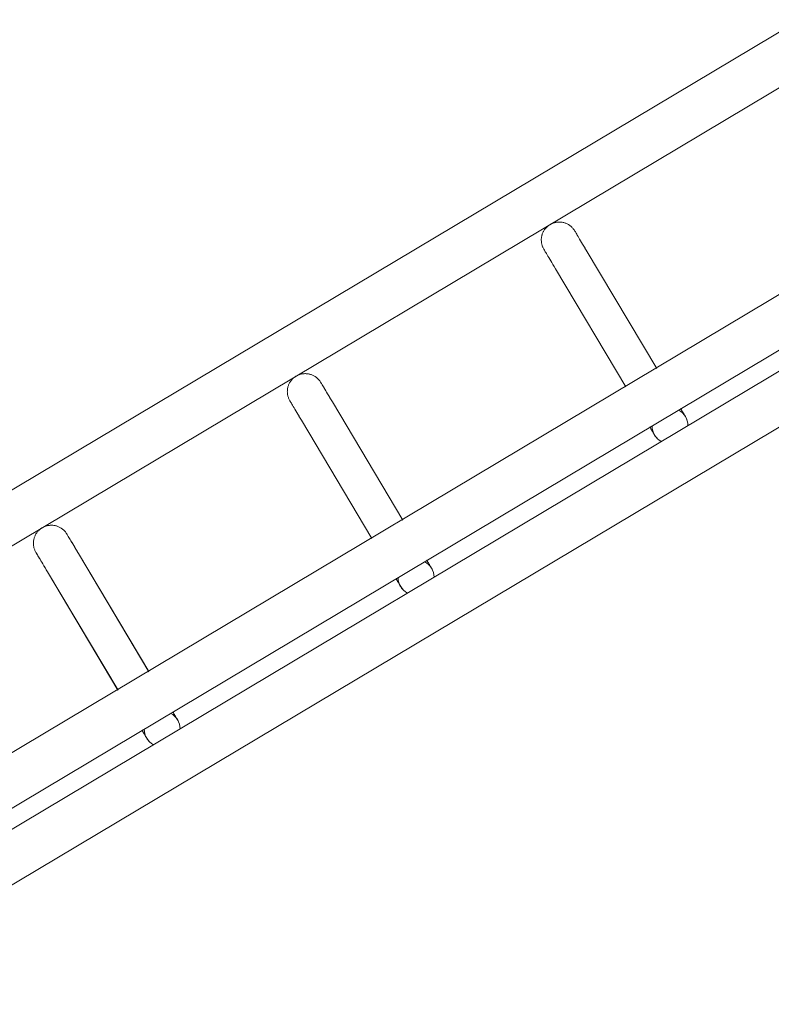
# Model space of a CAD drawing. Header units: metres. Extents: x 127444 to 127966, y 464485 to 464708.
# Tile 331 of 425: x 127925.808 to 127925.933, y 464651.037 to 464651.201. Entities that reach past the tile are written whole.
import ezdxf

# ---------------------------------------------------------------- set-up
doc = ezdxf.new("R2010")
doc.units = ezdxf.units.M
for name, color, linetype, lineweight in [('A-FLOR-HRAL', 11, 'Continuous', 9), ('B-WE-VH-VERHARDING_BETONSTRAATSTEEN-A-200', 8, 'Continuous', 9), ('S-BEAM', 12, 'Continuous', 9)]:
    doc.layers.add(name, color=color, linetype=linetype, lineweight=lineweight)

# ---------------------------------------------------------------- blocks, each defined once
blk = doc.blocks.new('34_22_B_BNP_Hekwerk_Integra_Schuin - Integra_Schuin_1000-4876941--2_00_00')
at = {"layer": 'A-FLOR-HRAL'}
for p, q in [((2736.98, 47.13), (-1956.09, 47.13)), ((-1956.09, 39.13), (2736.98, 39.13)), ((2736.97, 9.5), (-1956.09, 9.5)), ((-1956.09, 1.5), (2736.97, 1.5)), ((2736.97, -1.5), (-1956.09, -1.5)), ((-1956.09, -9.5), (2736.97, -9.5))]:
    blk.add_line(p, q, dxfattribs=at)
at = {"layer": 'S-BEAM'}
for p, q in [((1864.69, 32.34), (1864.69, 9.36)), ((1864.69, 32.34), (1864.69, 9.36)), ((1864.69, 32.34), (1864.69, 9.36)), ((1864.69, 32.34), (1864.69, 9.37)), ((1870.69, 9.36), (1870.69, 32.34)), ((1870.69, 9.36), (1870.69, 32.34)), ((1870.69, 9.36), (1870.69, 32.34)), ((1870.69, 9.37), (1870.69, 32.34)), ((1914.09, 32.34), (1914.09, 9.36)), ((1914.09, 32.34), (1914.09, 9.36)), ((1914.09, 32.34), (1914.09, 9.36)), ((1914.09, 32.34), (1914.09, 9.37)), ((1920.09, 9.36), (1920.09, 32.34)), ((1920.09, 9.36), (1920.09, 32.34)), ((1920.09, 9.36), (1920.09, 32.34)), ((1920.09, 9.37), (1920.09, 32.34)), ((1963.49, 32.34), (1963.49, 9.36)), ((1963.49, 32.34), (1963.49, 9.36)), ((1963.49, 32.34), (1963.49, 9.36)), ((1963.49, 32.34), (1963.49, 9.37)), ((1969.49, 9.36), (1969.49, 32.34)), ((1969.49, 9.36), (1969.49, 32.34)), ((1969.49, 9.36), (1969.49, 32.34)), ((1969.49, 9.37), (1969.49, 32.34))]:
    blk.add_line(p, q, dxfattribs=at)
at = {"layer": 'S-BEAM', "flags": 128}
for points in [[(1864.69, 36.13), (1864.69, 36.25), (1864.7, 36.36), (1864.71, 36.48), (1864.73, 36.6), (1864.75, 36.72), (1864.77, 36.84), (1864.8, 36.95), (1864.84, 37.07), (1864.88, 37.18), (1864.92, 37.29), (1864.97, 37.4), (1865.03, 37.51), (1865.08, 37.62), (1865.15, 37.72), (1865.21, 37.82), (1865.28, 37.92), (1865.35, 38.01), (1865.43, 38.1), (1865.51, 38.19), (1865.6, 38.28), (1865.68, 38.36), (1865.78, 38.44), (1865.87, 38.51), (1865.97, 38.58), (1866.07, 38.65), (1866.17, 38.71), (1866.27, 38.77), (1866.38, 38.83), (1866.49, 38.88), (1866.6, 38.92), (1866.71, 38.96), (1866.83, 39), (1866.94, 39.03), (1867.06, 39.06), (1867.18, 39.08), (1867.3, 39.1), (1867.42, 39.11), (1867.54, 39.12), (1867.65, 39.12), (1867.77, 39.12), (1867.89, 39.12), (1868.01, 39.11), (1868.13, 39.09), (1868.25, 39.07), (1868.37, 39.05), (1868.49, 39.02), (1868.6, 38.98), (1868.71, 38.94), (1868.83, 38.9), (1868.94, 38.85), (1869.04, 38.8), (1869.15, 38.74), (1869.25, 38.68), (1869.35, 38.62), (1869.45, 38.55), (1869.55, 38.48), (1869.64, 38.4), (1869.73, 38.32), (1869.82, 38.24), (1869.9, 38.15), (1869.98, 38.06), (1870.05, 37.97), (1870.13, 37.87), (1870.19, 37.77), (1870.26, 37.67), (1870.32, 37.57), (1870.37, 37.46), (1870.42, 37.35), (1870.47, 37.24), (1870.51, 37.13), (1870.55, 37.02), (1870.59, 36.9), (1870.61, 36.78), (1870.64, 36.67), (1870.66, 36.55), (1870.67, 36.43), (1870.68, 36.31), (1870.69, 36.19), (1870.69, 36.13)], [(1864.73, 36.6), (1864.75, 36.72), (1864.77, 36.84), (1864.8, 36.95), (1864.84, 37.07), (1864.88, 37.18), (1864.92, 37.29), (1864.97, 37.4), (1865.03, 37.51), (1865.08, 37.62), (1865.15, 37.72), (1865.21, 37.82), (1865.28, 37.92), (1865.35, 38.01), (1865.43, 38.1), (1865.51, 38.19), (1865.6, 38.28), (1865.68, 38.36), (1865.78, 38.44), (1865.87, 38.51), (1865.97, 38.58), (1866.07, 38.65), (1866.17, 38.71), (1866.27, 38.77), (1866.38, 38.83), (1866.49, 38.88), (1866.6, 38.92), (1866.71, 38.96), (1866.83, 39), (1866.94, 39.03), (1867.06, 39.06), (1867.18, 39.08), (1867.3, 39.1), (1867.42, 39.11), (1867.54, 39.12), (1867.65, 39.12), (1867.77, 39.12), (1867.89, 39.12), (1868.01, 39.11), (1868.13, 39.09), (1868.25, 39.07), (1868.37, 39.05), (1868.49, 39.02), (1868.6, 38.98), (1868.71, 38.94), (1868.83, 38.9), (1868.94, 38.85), (1869.04, 38.8), (1869.15, 38.74), (1869.25, 38.68), (1869.35, 38.62), (1869.45, 38.55), (1869.55, 38.48), (1869.64, 38.4), (1869.73, 38.32), (1869.82, 38.24), (1869.9, 38.15), (1869.98, 38.06), (1870.05, 37.97), (1870.13, 37.87), (1870.19, 37.77), (1870.26, 37.67), (1870.32, 37.57), (1870.37, 37.46), (1870.42, 37.35), (1870.47, 37.24), (1870.51, 37.13), (1870.55, 37.02), (1870.59, 36.9), (1870.61, 36.78), (1870.64, 36.67), (1870.66, 36.55), (1870.67, 36.43), (1870.68, 36.31), (1870.69, 36.19), (1870.69, 36.13)], [(1914.09, 36.13), (1914.09, 36.25), (1914.1, 36.36), (1914.11, 36.48), (1914.13, 36.6), (1914.15, 36.72), (1914.17, 36.84), (1914.2, 36.95), (1914.24, 37.07), (1914.28, 37.18), (1914.32, 37.29), (1914.37, 37.4), (1914.43, 37.51), (1914.48, 37.62), (1914.55, 37.72), (1914.61, 37.82), (1914.68, 37.92), (1914.75, 38.01), (1914.83, 38.1), (1914.91, 38.19), (1915, 38.28), (1915.08, 38.36), (1915.18, 38.44), (1915.27, 38.51), (1915.37, 38.58), (1915.47, 38.65), (1915.57, 38.71), (1915.67, 38.77), (1915.78, 38.83), (1915.89, 38.88), (1916, 38.92), (1916.11, 38.96), (1916.23, 39), (1916.34, 39.03), (1916.46, 39.06), (1916.58, 39.08), (1916.7, 39.1), (1916.81, 39.11), (1916.93, 39.12), (1917.05, 39.12), (1917.17, 39.12), (1917.29, 39.12), (1917.41, 39.11), (1917.53, 39.09), (1917.65, 39.07), (1917.77, 39.05), (1917.88, 39.02), (1918, 38.98), (1918.11, 38.94), (1918.23, 38.9), (1918.34, 38.85), (1918.44, 38.8), (1918.55, 38.74), (1918.65, 38.68), (1918.75, 38.62), (1918.85, 38.55), (1918.95, 38.48), (1919.04, 38.4), (1919.13, 38.32), (1919.22, 38.24), (1919.3, 38.15), (1919.38, 38.06), (1919.45, 37.97), (1919.53, 37.87), (1919.59, 37.77), (1919.66, 37.67), (1919.72, 37.57), (1919.77, 37.46), (1919.82, 37.35), (1919.87, 37.24), (1919.91, 37.13), (1919.95, 37.02), (1919.98, 36.9), (1920.01, 36.78), (1920.04, 36.67), (1920.06, 36.55), (1920.07, 36.43), (1920.08, 36.31), (1920.09, 36.19), (1920.09, 36.13)], [(1914.13, 36.6), (1914.15, 36.72), (1914.17, 36.84), (1914.2, 36.95), (1914.24, 37.07), (1914.28, 37.18), (1914.32, 37.29), (1914.37, 37.4), (1914.43, 37.51), (1914.48, 37.62), (1914.55, 37.72), (1914.61, 37.82), (1914.68, 37.92), (1914.75, 38.01), (1914.83, 38.1), (1914.91, 38.19), (1915, 38.28), (1915.08, 38.36), (1915.18, 38.44), (1915.27, 38.51), (1915.37, 38.58), (1915.47, 38.65), (1915.57, 38.71), (1915.67, 38.77), (1915.78, 38.83), (1915.89, 38.88), (1916, 38.92), (1916.11, 38.96), (1916.23, 39), (1916.34, 39.03), (1916.46, 39.06), (1916.58, 39.08), (1916.7, 39.1), (1916.81, 39.11), (1916.93, 39.12), (1917.05, 39.12), (1917.17, 39.12), (1917.29, 39.12), (1917.41, 39.11), (1917.53, 39.09), (1917.65, 39.07), (1917.77, 39.05), (1917.88, 39.02), (1918, 38.98), (1918.11, 38.94), (1918.23, 38.9), (1918.34, 38.85), (1918.44, 38.8), (1918.55, 38.74), (1918.65, 38.68), (1918.75, 38.62), (1918.85, 38.55), (1918.95, 38.48), (1919.04, 38.4), (1919.13, 38.32), (1919.22, 38.24), (1919.3, 38.15), (1919.38, 38.06), (1919.45, 37.97), (1919.53, 37.87), (1919.59, 37.77), (1919.66, 37.67), (1919.72, 37.57), (1919.77, 37.46), (1919.82, 37.35), (1919.87, 37.24), (1919.91, 37.13), (1919.95, 37.02), (1919.98, 36.9), (1920.01, 36.78), (1920.04, 36.67), (1920.06, 36.55), (1920.07, 36.43), (1920.08, 36.31), (1920.09, 36.19), (1920.09, 36.13)], [(1963.49, 36.13), (1963.49, 36.25), (1963.5, 36.36), (1963.51, 36.48), (1963.52, 36.6), (1963.55, 36.72), (1963.57, 36.84), (1963.6, 36.95), (1963.64, 37.07), (1963.68, 37.18), (1963.72, 37.29), (1963.77, 37.4), (1963.83, 37.51), (1963.88, 37.62), (1963.94, 37.72), (1964.01, 37.82), (1964.08, 37.92), (1964.15, 38.01), (1964.23, 38.1), (1964.31, 38.19), (1964.4, 38.28), (1964.48, 38.36), (1964.57, 38.44), (1964.67, 38.51), (1964.77, 38.58), (1964.87, 38.65), (1964.97, 38.71), (1965.07, 38.77), (1965.18, 38.83), (1965.29, 38.88), (1965.4, 38.92), (1965.51, 38.96), (1965.63, 39), (1965.74, 39.03), (1965.86, 39.06), (1965.98, 39.08), (1966.1, 39.1), (1966.21, 39.11), (1966.33, 39.12), (1966.45, 39.12), (1966.57, 39.12), (1966.69, 39.12), (1966.81, 39.11), (1966.93, 39.09), (1967.05, 39.07), (1967.17, 39.05), (1967.28, 39.02), (1967.4, 38.98), (1967.51, 38.94), (1967.62, 38.9), (1967.73, 38.85), (1967.84, 38.8), (1967.95, 38.74), (1968.05, 38.68), (1968.15, 38.62), (1968.25, 38.55), (1968.35, 38.48), (1968.44, 38.4), (1968.53, 38.32), (1968.62, 38.24), (1968.7, 38.15), (1968.78, 38.06), (1968.85, 37.97), (1968.93, 37.87), (1968.99, 37.77), (1969.06, 37.67), (1969.12, 37.57), (1969.17, 37.46), (1969.22, 37.35), (1969.27, 37.24), (1969.31, 37.13), (1969.35, 37.02), (1969.38, 36.9), (1969.41, 36.78), (1969.44, 36.67), (1969.46, 36.55), (1969.47, 36.43), (1969.48, 36.31), (1969.49, 36.19), (1969.49, 36.13)], [(1963.52, 36.6), (1963.55, 36.72), (1963.57, 36.84), (1963.6, 36.95), (1963.64, 37.07), (1963.68, 37.18), (1963.72, 37.29), (1963.77, 37.4), (1963.83, 37.51), (1963.88, 37.62), (1963.94, 37.72), (1964.01, 37.82), (1964.08, 37.92), (1964.15, 38.01), (1964.23, 38.1), (1964.31, 38.19), (1964.4, 38.28), (1964.48, 38.36), (1964.57, 38.44), (1964.67, 38.51), (1964.77, 38.58), (1964.87, 38.65), (1964.97, 38.71), (1965.07, 38.77), (1965.18, 38.83), (1965.29, 38.88), (1965.4, 38.92), (1965.51, 38.96), (1965.63, 39), (1965.74, 39.03), (1965.86, 39.06), (1965.98, 39.08), (1966.1, 39.1), (1966.21, 39.11), (1966.33, 39.12), (1966.45, 39.12), (1966.57, 39.12), (1966.69, 39.12), (1966.81, 39.11), (1966.93, 39.09), (1967.05, 39.07), (1967.17, 39.05), (1967.28, 39.02), (1967.4, 38.98), (1967.51, 38.94), (1967.62, 38.9), (1967.73, 38.85), (1967.84, 38.8), (1967.95, 38.74), (1968.05, 38.68), (1968.15, 38.62), (1968.25, 38.55), (1968.35, 38.48), (1968.44, 38.4), (1968.53, 38.32), (1968.62, 38.24), (1968.7, 38.15), (1968.78, 38.06), (1968.85, 37.97), (1968.93, 37.87), (1968.99, 37.77), (1969.06, 37.67), (1969.12, 37.57), (1969.17, 37.46), (1969.22, 37.35), (1969.27, 37.24), (1969.31, 37.13), (1969.35, 37.02), (1969.38, 36.9), (1969.41, 36.78), (1969.44, 36.67), (1969.46, 36.55), (1969.47, 36.43), (1969.48, 36.31), (1969.49, 36.19), (1969.49, 36.13)], [(1864.69, 32.34), (1864.69, 32.75), (1864.69, 33.15), (1864.69, 33.52), (1864.69, 33.87), (1864.69, 34.2), (1864.69, 34.5), (1864.69, 34.78), (1864.69, 35.03), (1864.69, 35.26), (1864.69, 35.46), (1864.69, 35.64), (1864.69, 35.78), (1864.69, 35.91), (1864.69, 36), (1864.69, 36.07), (1864.69, 36.11), (1864.69, 36.13)], [(1864.69, 36.13), (1864.69, 36.11), (1864.69, 36.07), (1864.69, 36), (1864.69, 35.91), (1864.69, 35.79), (1864.69, 35.64), (1864.69, 35.46), (1864.69, 35.26), (1864.69, 35.04), (1864.69, 34.78), (1864.69, 34.51), (1864.69, 34.2), (1864.69, 33.88), (1864.69, 33.53), (1864.69, 33.16), (1864.69, 32.76), (1864.69, 32.34), (1864.69, 32.34)], [(1870.69, 32.34), (1870.69, 32.75), (1870.69, 33.15), (1870.69, 33.52), (1870.69, 33.87), (1870.69, 34.2), (1870.69, 34.5), (1870.69, 34.78), (1870.69, 35.03), (1870.69, 35.26), (1870.69, 35.46), (1870.69, 35.64), (1870.69, 35.78), (1870.69, 35.91), (1870.69, 36), (1870.69, 36.07), (1870.69, 36.11), (1870.69, 36.13)], [(1870.69, 36.13), (1870.69, 36.11), (1870.69, 36.07), (1870.69, 36), (1870.69, 35.91), (1870.69, 35.79), (1870.69, 35.64), (1870.69, 35.46), (1870.69, 35.26), (1870.69, 35.04), (1870.69, 34.78), (1870.69, 34.51), (1870.69, 34.2), (1870.69, 33.88), (1870.69, 33.53), (1870.69, 33.16), (1870.69, 32.76), (1870.69, 32.34), (1870.69, 32.34)], [(1870.69, 33.52), (1870.69, 33.87), (1870.69, 34.2), (1870.69, 34.5), (1870.69, 34.78), (1870.69, 35.03), (1870.69, 35.26), (1870.69, 35.46), (1870.69, 35.64), (1870.69, 35.78), (1870.69, 35.91), (1870.69, 36), (1870.69, 36.07), (1870.69, 36.11), (1870.69, 36.13)], [(1870.69, 36.13), (1870.69, 36.11), (1870.69, 36.07), (1870.69, 36), (1870.69, 35.91), (1870.69, 35.79), (1870.69, 35.64), (1870.69, 35.46), (1870.69, 35.26), (1870.69, 35.04), (1870.69, 34.78), (1870.69, 34.51), (1870.69, 34.2), (1870.69, 33.88), (1870.69, 33.53)], [(1914.09, 32.34), (1914.09, 32.75), (1914.09, 33.15), (1914.09, 33.52), (1914.09, 33.87), (1914.09, 34.2), (1914.09, 34.5), (1914.09, 34.78), (1914.09, 35.03), (1914.09, 35.26), (1914.09, 35.46), (1914.09, 35.64), (1914.09, 35.78), (1914.09, 35.91), (1914.09, 36), (1914.09, 36.07), (1914.09, 36.11), (1914.09, 36.13)], [(1914.09, 36.13), (1914.09, 36.11), (1914.09, 36.07), (1914.09, 36), (1914.09, 35.91), (1914.09, 35.79), (1914.09, 35.64), (1914.09, 35.46), (1914.09, 35.26), (1914.09, 35.04), (1914.09, 34.78), (1914.09, 34.51), (1914.09, 34.2), (1914.09, 33.88), (1914.09, 33.53), (1914.09, 33.16), (1914.09, 32.76), (1914.09, 32.34), (1914.09, 32.34)], [(1920.09, 32.34), (1920.09, 32.75), (1920.09, 33.15), (1920.09, 33.52), (1920.09, 33.87), (1920.09, 34.2), (1920.09, 34.5), (1920.09, 34.78), (1920.09, 35.03), (1920.09, 35.26), (1920.09, 35.46), (1920.09, 35.64), (1920.09, 35.78), (1920.09, 35.91), (1920.09, 36), (1920.09, 36.07), (1920.09, 36.11), (1920.09, 36.13)], [(1920.09, 36.13), (1920.09, 36.11), (1920.09, 36.07), (1920.09, 36), (1920.09, 35.91), (1920.09, 35.79), (1920.09, 35.64), (1920.09, 35.46), (1920.09, 35.26), (1920.09, 35.04), (1920.09, 34.78), (1920.09, 34.51), (1920.09, 34.2), (1920.09, 33.88), (1920.09, 33.53), (1920.09, 33.16), (1920.09, 32.76), (1920.09, 32.34), (1920.09, 32.34)], [(1920.09, 33.52), (1920.09, 33.87), (1920.09, 34.2), (1920.09, 34.5), (1920.09, 34.78), (1920.09, 35.03), (1920.09, 35.26), (1920.09, 35.46), (1920.09, 35.64), (1920.09, 35.78), (1920.09, 35.91), (1920.09, 36), (1920.09, 36.07), (1920.09, 36.11), (1920.09, 36.13)], [(1920.09, 36.13), (1920.09, 36.11), (1920.09, 36.07), (1920.09, 36), (1920.09, 35.91), (1920.09, 35.79), (1920.09, 35.64), (1920.09, 35.46), (1920.09, 35.26), (1920.09, 35.04), (1920.09, 34.78), (1920.09, 34.51), (1920.09, 34.2), (1920.09, 33.88), (1920.09, 33.53)], [(1963.49, 32.34), (1963.49, 32.75), (1963.49, 33.15), (1963.49, 33.52), (1963.49, 33.87), (1963.49, 34.2), (1963.49, 34.5), (1963.49, 34.78), (1963.49, 35.03), (1963.49, 35.26), (1963.49, 35.46), (1963.49, 35.64), (1963.49, 35.78), (1963.49, 35.91), (1963.49, 36), (1963.49, 36.07), (1963.49, 36.11), (1963.49, 36.13)], [(1963.49, 36.13), (1963.49, 36.11), (1963.49, 36.07), (1963.49, 36), (1963.49, 35.91), (1963.49, 35.79), (1963.49, 35.64), (1963.49, 35.46), (1963.49, 35.26), (1963.49, 35.04), (1963.49, 34.78), (1963.49, 34.51), (1963.49, 34.2), (1963.49, 33.88), (1963.49, 33.53), (1963.49, 33.16), (1963.49, 32.76), (1963.49, 32.34), (1963.49, 32.34)], [(1969.49, 32.34), (1969.49, 32.75), (1969.49, 33.15), (1969.49, 33.52), (1969.49, 33.87), (1969.49, 34.2), (1969.49, 34.5), (1969.49, 34.78), (1969.49, 35.03), (1969.49, 35.26), (1969.49, 35.46), (1969.49, 35.64), (1969.49, 35.78), (1969.49, 35.91), (1969.49, 36), (1969.49, 36.07), (1969.49, 36.11), (1969.49, 36.13)], [(1969.49, 36.13), (1969.49, 36.11), (1969.49, 36.07), (1969.49, 36), (1969.49, 35.91), (1969.49, 35.79), (1969.49, 35.64), (1969.49, 35.46), (1969.49, 35.26), (1969.49, 35.04), (1969.49, 34.78), (1969.49, 34.51), (1969.49, 34.2), (1969.49, 33.88), (1969.49, 33.53), (1969.49, 33.16), (1969.49, 32.76), (1969.49, 32.34), (1969.49, 32.34)], [(1969.49, 33.52), (1969.49, 33.87), (1969.49, 34.2), (1969.49, 34.5), (1969.49, 34.78), (1969.49, 35.03), (1969.49, 35.26), (1969.49, 35.46), (1969.49, 35.64), (1969.49, 35.78), (1969.49, 35.91), (1969.49, 36), (1969.49, 36.07), (1969.49, 36.11), (1969.49, 36.13)], [(1969.49, 36.13), (1969.49, 36.11), (1969.49, 36.07), (1969.49, 36), (1969.49, 35.91), (1969.49, 35.79), (1969.49, 35.64), (1969.49, 35.46), (1969.49, 35.26), (1969.49, 35.04), (1969.49, 34.78), (1969.49, 34.51), (1969.49, 34.2), (1969.49, 33.88), (1969.49, 33.53)], [(1864.69, 32.34), (1864.69, 32.75), (1864.69, 33.15), (1864.69, 33.52), (1864.69, 33.87), (1864.69, 34.2)], [(1864.69, 34.2), (1864.69, 33.88), (1864.69, 33.53), (1864.69, 33.16), (1864.69, 32.76), (1864.69, 32.34), (1864.69, 32.34)], [(1914.09, 32.34), (1914.09, 32.75), (1914.09, 33.15), (1914.09, 33.52), (1914.09, 33.87), (1914.09, 34.2)], [(1914.09, 34.2), (1914.09, 33.88), (1914.09, 33.53), (1914.09, 33.16), (1914.09, 32.76), (1914.09, 32.34), (1914.09, 32.34)], [(1963.49, 32.34), (1963.49, 32.75), (1963.49, 33.15), (1963.49, 33.52), (1963.49, 33.87), (1963.49, 34.2)], [(1963.49, 34.2), (1963.49, 33.88), (1963.49, 33.53), (1963.49, 33.16), (1963.49, 32.76), (1963.49, 32.34), (1963.49, 32.34)], [(1864.69, 1.58), (1864.69, 1.38), (1864.69, 1.19), (1864.69, 1.02), (1864.69, 0.86), (1864.69, 0.71), (1864.69, 0.58), (1864.69, 0.46), (1864.69, 0.35), (1864.69, 0.26), (1864.69, 0.18), (1864.69, 0.12), (1864.69, 0.07), (1864.69, 0.03), (1864.69, 0.01), (1864.69, 0)], [(1864.69, 1.58), (1864.69, 1.38), (1864.69, 1.19), (1864.69, 1.02), (1864.69, 0.86), (1864.69, 0.71), (1864.69, 0.58), (1864.69, 0.46), (1864.69, 0.35), (1864.69, 0.26), (1864.69, 0.18), (1864.69, 0.12), (1864.69, 0.07), (1864.69, 0.03), (1864.69, 0.01), (1864.69, 0)], [(1864.69, 0), (1864.69, 0.01), (1864.69, 0.03), (1864.69, 0.06), (1864.69, 0.11), (1864.69, 0.18), (1864.69, 0.26), (1864.69, 0.35), (1864.69, 0.46), (1864.69, 0.58), (1864.69, 0.71), (1864.69, 0.86), (1864.69, 1.02), (1864.69, 1.19), (1864.69, 1.37), (1864.69, 1.57)], [(1864.69, 0), (1864.69, 0.01), (1864.69, 0.03), (1864.69, 0.06), (1864.69, 0.11), (1864.69, 0.18), (1864.69, 0.26), (1864.69, 0.35), (1864.69, 0.46), (1864.69, 0.58), (1864.69, 0.71), (1864.69, 0.86), (1864.69, 1.02), (1864.69, 1.19), (1864.69, 1.37), (1864.69, 1.57)], [(1864.74, -0.54), (1864.72, -0.42), (1864.7, -0.3), (1864.69, -0.18), (1864.69, -0.06), (1864.69, 0)], [(1864.74, -0.54), (1864.72, -0.42), (1864.7, -0.3), (1864.69, -0.18), (1864.69, -0.06), (1864.69, 0)], [(1870.69, 0), (1870.68, -0.12), (1870.68, -0.24), (1870.67, -0.36), (1870.65, -0.48), (1870.63, -0.6)], [(1870.69, 0), (1870.68, -0.12), (1870.68, -0.24), (1870.67, -0.36), (1870.65, -0.48), (1870.63, -0.6)], [(1870.69, 1.58), (1870.69, 1.38), (1870.69, 1.19), (1870.69, 1.02), (1870.69, 0.86), (1870.69, 0.71), (1870.69, 0.58), (1870.69, 0.46), (1870.69, 0.35), (1870.69, 0.26), (1870.69, 0.18), (1870.69, 0.12), (1870.69, 0.07), (1870.69, 0.03), (1870.69, 0.01), (1870.69, 0)], [(1870.69, 1.58), (1870.69, 1.38), (1870.69, 1.19), (1870.69, 1.02), (1870.69, 0.86), (1870.69, 0.71), (1870.69, 0.58), (1870.69, 0.46), (1870.69, 0.35), (1870.69, 0.26), (1870.69, 0.18), (1870.69, 0.12), (1870.69, 0.07), (1870.69, 0.03), (1870.69, 0.01), (1870.69, 0)], [(1870.69, 0), (1870.69, 0.01), (1870.69, 0.03), (1870.69, 0.06), (1870.69, 0.11), (1870.69, 0.18), (1870.69, 0.26), (1870.69, 0.35), (1870.69, 0.46), (1870.69, 0.58), (1870.69, 0.71), (1870.69, 0.86), (1870.69, 1.02), (1870.69, 1.19), (1870.69, 1.37), (1870.69, 1.57)], [(1870.69, 0), (1870.69, 0.01), (1870.69, 0.03), (1870.69, 0.06), (1870.69, 0.11), (1870.69, 0.18), (1870.69, 0.26), (1870.69, 0.35), (1870.69, 0.46), (1870.69, 0.58), (1870.69, 0.71), (1870.69, 0.86), (1870.69, 1.02), (1870.69, 1.19), (1870.69, 1.37), (1870.69, 1.57)], [(1914.09, 1.58), (1914.09, 1.38), (1914.09, 1.19), (1914.09, 1.02), (1914.09, 0.86), (1914.09, 0.71), (1914.09, 0.58), (1914.09, 0.46), (1914.09, 0.35), (1914.09, 0.26), (1914.09, 0.18), (1914.09, 0.12), (1914.09, 0.07), (1914.09, 0.03), (1914.09, 0.01), (1914.09, 0)], [(1914.09, 1.58), (1914.09, 1.38), (1914.09, 1.19), (1914.09, 1.02), (1914.09, 0.86), (1914.09, 0.71), (1914.09, 0.58), (1914.09, 0.46), (1914.09, 0.35), (1914.09, 0.26), (1914.09, 0.18), (1914.09, 0.12), (1914.09, 0.07), (1914.09, 0.03), (1914.09, 0.01), (1914.09, 0)], [(1914.09, 0), (1914.09, 0.01), (1914.09, 0.03), (1914.09, 0.06), (1914.09, 0.11), (1914.09, 0.18), (1914.09, 0.26), (1914.09, 0.35), (1914.09, 0.46), (1914.09, 0.58), (1914.09, 0.71), (1914.09, 0.86), (1914.09, 1.02), (1914.09, 1.19), (1914.09, 1.37), (1914.09, 1.57)], [(1914.09, 0), (1914.09, 0.01), (1914.09, 0.03), (1914.09, 0.06), (1914.09, 0.11), (1914.09, 0.18), (1914.09, 0.26), (1914.09, 0.35), (1914.09, 0.46), (1914.09, 0.58), (1914.09, 0.71), (1914.09, 0.86), (1914.09, 1.02), (1914.09, 1.19), (1914.09, 1.37), (1914.09, 1.57)], [(1914.14, -0.54), (1914.12, -0.42), (1914.1, -0.3), (1914.09, -0.18), (1914.09, -0.06), (1914.09, 0)], [(1914.14, -0.54), (1914.12, -0.42), (1914.1, -0.3), (1914.09, -0.18), (1914.09, -0.06), (1914.09, 0)], [(1920.09, 0), (1920.08, -0.12), (1920.08, -0.24), (1920.07, -0.36), (1920.05, -0.48), (1920.03, -0.6)], [(1920.09, 0), (1920.08, -0.12), (1920.08, -0.24), (1920.07, -0.36), (1920.05, -0.48), (1920.03, -0.6)], [(1920.09, 1.58), (1920.09, 1.38), (1920.09, 1.19), (1920.09, 1.02), (1920.09, 0.86), (1920.09, 0.71), (1920.09, 0.58), (1920.09, 0.46), (1920.09, 0.35), (1920.09, 0.26), (1920.09, 0.18), (1920.09, 0.12), (1920.09, 0.07), (1920.09, 0.03), (1920.09, 0.01), (1920.09, 0)], [(1920.09, 1.58), (1920.09, 1.38), (1920.09, 1.19), (1920.09, 1.02), (1920.09, 0.86), (1920.09, 0.71), (1920.09, 0.58), (1920.09, 0.46), (1920.09, 0.35), (1920.09, 0.26), (1920.09, 0.18), (1920.09, 0.12), (1920.09, 0.07), (1920.09, 0.03), (1920.09, 0.01), (1920.09, 0)], [(1920.09, 0), (1920.09, 0.01), (1920.09, 0.03), (1920.09, 0.06), (1920.09, 0.11), (1920.09, 0.18), (1920.09, 0.26), (1920.09, 0.35), (1920.09, 0.46), (1920.09, 0.58), (1920.09, 0.71), (1920.09, 0.86), (1920.09, 1.02), (1920.09, 1.19), (1920.09, 1.37), (1920.09, 1.57)], [(1920.09, 0), (1920.09, 0.01), (1920.09, 0.03), (1920.09, 0.06), (1920.09, 0.11), (1920.09, 0.18), (1920.09, 0.26), (1920.09, 0.35), (1920.09, 0.46), (1920.09, 0.58), (1920.09, 0.71), (1920.09, 0.86), (1920.09, 1.02), (1920.09, 1.19), (1920.09, 1.37), (1920.09, 1.57)], [(1963.49, 1.58), (1963.49, 1.38), (1963.49, 1.19), (1963.49, 1.02), (1963.49, 0.86), (1963.49, 0.71), (1963.49, 0.58), (1963.49, 0.46), (1963.49, 0.35), (1963.49, 0.26), (1963.49, 0.18), (1963.49, 0.12), (1963.49, 0.07), (1963.49, 0.03), (1963.49, 0.01), (1963.49, 0)], [(1963.49, 1.58), (1963.49, 1.38), (1963.49, 1.19), (1963.49, 1.02), (1963.49, 0.86), (1963.49, 0.71), (1963.49, 0.58), (1963.49, 0.46), (1963.49, 0.35), (1963.49, 0.26), (1963.49, 0.18), (1963.49, 0.12), (1963.49, 0.07), (1963.49, 0.03), (1963.49, 0.01), (1963.49, 0)], [(1963.49, 0), (1963.49, 0.01), (1963.49, 0.03), (1963.49, 0.06), (1963.49, 0.11), (1963.49, 0.18), (1963.49, 0.26), (1963.49, 0.35), (1963.49, 0.46), (1963.49, 0.58), (1963.49, 0.71), (1963.49, 0.86), (1963.49, 1.02), (1963.49, 1.19), (1963.49, 1.37), (1963.49, 1.57)], [(1963.49, 0), (1963.49, 0.01), (1963.49, 0.03), (1963.49, 0.06), (1963.49, 0.11), (1963.49, 0.18), (1963.49, 0.26), (1963.49, 0.35), (1963.49, 0.46), (1963.49, 0.58), (1963.49, 0.71), (1963.49, 0.86), (1963.49, 1.02), (1963.49, 1.19), (1963.49, 1.37), (1963.49, 1.57)], [(1963.54, -0.54), (1963.52, -0.42), (1963.5, -0.3), (1963.49, -0.18), (1963.49, -0.06), (1963.49, 0)], [(1963.54, -0.54), (1963.52, -0.42), (1963.5, -0.3), (1963.49, -0.18), (1963.49, -0.06), (1963.49, 0)], [(1969.49, 0), (1969.48, -0.12), (1969.48, -0.24), (1969.46, -0.36), (1969.45, -0.48), (1969.43, -0.6)], [(1969.49, 0), (1969.48, -0.12), (1969.48, -0.24), (1969.46, -0.36), (1969.45, -0.48), (1969.43, -0.6)], [(1969.49, 1.58), (1969.49, 1.38), (1969.49, 1.19), (1969.49, 1.02), (1969.49, 0.86), (1969.49, 0.71), (1969.49, 0.58), (1969.49, 0.46), (1969.49, 0.35), (1969.49, 0.26), (1969.49, 0.18), (1969.49, 0.12), (1969.49, 0.07), (1969.49, 0.03), (1969.49, 0.01), (1969.49, 0)], [(1969.49, 1.58), (1969.49, 1.38), (1969.49, 1.19), (1969.49, 1.02), (1969.49, 0.86), (1969.49, 0.71), (1969.49, 0.58), (1969.49, 0.46), (1969.49, 0.35), (1969.49, 0.26), (1969.49, 0.18), (1969.49, 0.12), (1969.49, 0.07), (1969.49, 0.03), (1969.49, 0.01), (1969.49, 0)], [(1969.49, 0), (1969.49, 0.01), (1969.49, 0.03), (1969.49, 0.06), (1969.49, 0.11), (1969.49, 0.18), (1969.49, 0.26), (1969.49, 0.35), (1969.49, 0.46), (1969.49, 0.58), (1969.49, 0.71), (1969.49, 0.86), (1969.49, 1.02), (1969.49, 1.19), (1969.49, 1.37), (1969.49, 1.57)], [(1969.49, 0), (1969.49, 0.01), (1969.49, 0.03), (1969.49, 0.06), (1969.49, 0.11), (1969.49, 0.18), (1969.49, 0.26), (1969.49, 0.35), (1969.49, 0.46), (1969.49, 0.58), (1969.49, 0.71), (1969.49, 0.86), (1969.49, 1.02), (1969.49, 1.19), (1969.49, 1.37), (1969.49, 1.57)], [(1865.12, -1.55), (1865.06, -1.44), (1865, -1.34), (1864.95, -1.23)], [(1865.12, -1.55), (1865.06, -1.44), (1865, -1.34), (1864.95, -1.23)], [(1914.52, -1.55), (1914.46, -1.44), (1914.4, -1.34), (1914.35, -1.23)], [(1914.52, -1.55), (1914.46, -1.44), (1914.4, -1.34), (1914.35, -1.23)], [(1963.92, -1.55), (1963.86, -1.44), (1963.8, -1.34), (1963.75, -1.23)], [(1963.92, -1.55), (1963.86, -1.44), (1963.8, -1.34), (1963.75, -1.23)]]:
    blk.add_lwpolyline(points, dxfattribs=at)
at = {"layer": 'S-BEAM'}
for centre, start, end in [((1867.69, 0), 150, 180), ((1867.69, 0), 165, 180), ((1867.69, 0), 180, 210), ((1867.69, 0), 180, 195), ((1867.69, 0), 0, 30), ((1867.69, 0), 330, 0), ((1867.69, 0), 0, 15), ((1867.69, 0), 345, 0), ((1917.09, 0), 150, 180), ((1917.09, 0), 165, 180), ((1917.09, 0), 180, 210), ((1917.09, 0), 180, 195), ((1917.09, 0), 0, 30), ((1917.09, 0), 330, 0), ((1917.09, 0), 0, 15), ((1917.09, 0), 345, 0), ((1966.49, 0), 150, 180), ((1966.49, 0), 165, 180), ((1966.49, 0), 180, 210), ((1966.49, 0), 180, 195), ((1966.49, 0), 0, 30), ((1966.49, 0), 330, 0), ((1966.49, 0), 0, 15), ((1966.49, 0), 345, 0)]:
    blk.add_arc(centre, 3, start, end, dxfattribs=at)

msp = doc.modelspace()

# ---------------------------------------------------------------- hatches: boundary and pattern name
at = {"layer": 'B-WE-VH-VERHARDING_BETONSTRAATSTEEN-A-200'}
h = msp.add_hatch(dxfattribs=at)
h.set_pattern_fill('AVH-BSS_KEIFORMAAT_ELLEBOOG-SO', color=256, angle=1, pattern_type=2)
h.set_pattern_definition([(31.81611, (127908.58607, 464613.06392), (0.03386772, 0.14457862), [0.315, -0.105]), (301.81611, (127908.47536, 464613.24236), (0.03386772, 0.14457862), [0.315, -0.105])])
h.paths.add_polyline_path([(127940.57923, 464651.66311), (127937.65926, 464649.92134), (127938.01786, 464649.32017), (127940.93783, 464651.06194)], flags=16)
h.paths.add_polyline_path([(127944.2228, 464653.02142), (127943.8642, 464653.62259), (127940.94423, 464651.88083), (127941.30283, 464651.27966)], flags=16)
edge = h.paths.add_edge_path(flags=16)
edge.add_arc((127917.88105, 464700.47107), 0.4, 30.8149, 210.8149)
edge.add_line((127917.53752, 464700.26616), (127921.37951, 464693.82496))
edge.add_arc((127921.72304, 464694.02987), 0.4, 210.8149, 390.8149)
edge.add_line((127922.06657, 464694.23477), (127918.22458, 464700.67597))
edge = h.paths.add_edge_path()
edge.add_line((127929.24995, 464697.53579), (127928.80329, 464697.26935))
edge.add_line((127928.80329, 464697.26935), (127928.62665, 464697.56548))
edge.add_line((127928.62665, 464697.56548), (127924.41416, 464695.05272))
edge.add_line((127924.41416, 464695.05272), (127919.91876, 464702.589))
edge.add_arc((127922.49521, 464704.12585), 3, 146.6578, 210.81611, ccw=False)
edge.add_line((127919.989, 464705.77476), (127913.63025, 464701.98178))
edge.add_arc((127913.33915, 464701.57526), 0.5, 30.8162, 54.3942, ccw=False)
edge.add_line((127913.76856, 464701.8314), (127919.60859, 464692.04091))
edge.add_arc((127919.17411, 464691.7839), 0.50481, -52.9525, 30.6058, ccw=False)
edge.add_line((127919.47824, 464691.381), (127915.65218, 464689.09885))
edge.add_line((127915.65218, 464689.09885), (127916.2004, 464688.17979))
edge.add_line((127916.2004, 464688.17979), (127915.59923, 464687.82119))
edge.add_line((127915.59923, 464687.82119), (127915.05101, 464688.74026))
edge.add_line((127915.05101, 464688.74026), (127913.20424, 464687.63872))
edge.add_line((127913.20424, 464687.63872), (127914.89256, 464684.76207))
edge.add_line((127914.89256, 464684.76207), (127915.59184, 464684.79392))
edge.add_line((127915.59184, 464684.79392), (127915.63332, 464683.88302))
edge.add_line((127915.63332, 464683.88302), (127917.341, 464684.90122))
edge.add_line((127917.341, 464684.90122), (127916.77749, 464685.84591))
edge.add_line((127916.77749, 464685.84591), (127917.37866, 464686.20451))
edge.add_line((127917.37866, 464686.20451), (127918.50568, 464684.31512))
edge.add_line((127918.50568, 464684.31512), (127917.90451, 464683.95652))
edge.add_line((127917.90451, 464683.95652), (127919.08277, 464681.98124))
edge.add_line((127919.08277, 464681.98124), (127919.68394, 464682.33984))
edge.add_line((127919.68394, 464682.33984), (127921.4257, 464679.41987))
edge.add_line((127921.4257, 464679.41987), (127920.82453, 464679.06127))
edge.add_line((127920.82453, 464679.06127), (127922.00279, 464677.08599))
edge.add_line((127922.00279, 464677.08599), (127922.60396, 464677.44459))
edge.add_line((127922.60396, 464677.44459), (127923.73098, 464675.5552))
edge.add_line((127923.73098, 464675.5552), (127923.12981, 464675.1966))
edge.add_line((127923.12981, 464675.1966), (127924.61544, 464672.70603))
edge.add_line((127924.61544, 464672.70603), (127925.21661, 464673.06463))
edge.add_line((127925.21661, 464673.06463), (127926.34363, 464671.17523))
edge.add_line((127926.34363, 464671.17523), (127927.82926, 464668.68467))
edge.add_line((127927.82926, 464668.68467), (127928.95628, 464666.79527))
edge.add_line((127928.95628, 464666.79527), (127930.44191, 464664.30471))
edge.add_line((127930.44191, 464664.30471), (127931.56893, 464662.41531))
edge.add_line((127931.56893, 464662.41531), (127930.96776, 464662.05671))
edge.add_line((127930.96776, 464662.05671), (127932.45339, 464659.56615))
edge.add_line((127932.45339, 464659.56615), (127933.05456, 464659.92475))
edge.add_line((127933.05456, 464659.92475), (127934.18159, 464658.03535))
edge.add_line((127934.18159, 464658.03535), (127933.58041, 464657.67675))
edge.add_line((127933.58041, 464657.67675), (127933.90059, 464657.13999))
edge.add_line((127933.90059, 464657.13999), (127935.47222, 464658.07747))
edge.add_line((127935.47222, 464658.07747), (127936.59925, 464656.18808))
edge.add_line((127936.59925, 464656.18808), (127934.70986, 464655.06105))
edge.add_line((127934.70986, 464655.06105), (127933.96704, 464656.30634))
edge.add_line((127933.96704, 464656.30634), (127931.26177, 464654.69264))
edge.add_line((127931.26177, 464654.69264), (127931.62037, 464654.09147))
edge.add_line((127931.62037, 464654.09147), (127931.0192, 464653.73287))
edge.add_line((127931.0192, 464653.73287), (127930.66068, 464654.33409))
edge.add_line((127930.66068, 464654.33409), (127926.95213, 464652.12194))
edge.add_line((127926.95213, 464652.12194), (127930.18506, 464645.46298))
edge.add_line((127930.18506, 464645.46298), (127936.19927, 464649.05046))
edge.add_line((127936.19927, 464649.05046), (127936.55787, 464648.44929))
edge.add_line((127936.55787, 464648.44929), (127921.0133, 464639.17694))
edge.add_line((127921.0133, 464639.17694), (127920.84681, 464639.45605))
edge.add_line((127920.84681, 464639.45605), (127918.35625, 464637.97043))
edge.add_line((127918.35625, 464637.97043), (127918.90695, 464637.0472))
edge.add_line((127918.90695, 464637.0472), (127917.01756, 464635.92018))
edge.add_line((127917.01756, 464635.92018), (127916.46685, 464636.8434))
edge.add_line((127916.46685, 464636.8434), (127913.97628, 464635.35778))
edge.add_line((127913.97628, 464635.35778), (127914.14278, 464635.07866))
edge.add_line((127914.14278, 464635.07866), (127912.25338, 464633.95164))
edge.add_line((127912.25338, 464633.95164), (127915.11458, 464629.155))
edge.add_line((127915.11458, 464629.155), (127902.72187, 464621.76273))
edge.add_line((127902.72187, 464621.76273), (127903.5901, 464620.30719))
edge.add_line((127903.5901, 464620.30719), (127904.08821, 464620.60432))
edge.add_line((127904.08821, 464620.60432), (127904.44681, 464620.00315))
edge.add_line((127904.44681, 464620.00315), (127903.9487, 464619.70602))
edge.add_line((127903.9487, 464619.70602), (127905.69046, 464616.78605))
edge.add_line((127905.69046, 464616.78605), (127906.18858, 464617.08317))
edge.add_line((127906.18858, 464617.08317), (127906.54718, 464616.482))
edge.add_line((127906.54718, 464616.482), (127906.04906, 464616.18488))
edge.add_line((127906.04906, 464616.18488), (127907.79083, 464613.2649))
edge.add_line((127907.79083, 464613.2649), (127908.28894, 464613.56203))
edge.add_line((127908.28894, 464613.56203), (127908.58607, 464613.06392))
edge.add_line((127908.58607, 464613.06392), (127911.67781, 464614.90814))
edge.add_line((127911.67781, 464614.90814), (127911.38068, 464615.40625))
edge.add_line((127911.38068, 464615.40625), (127922.07294, 464621.78419))
edge.add_line((127922.07294, 464621.78419), (127922.37006, 464621.28608))
edge.add_line((127922.37006, 464621.28608), (127924.86063, 464622.7717))
edge.add_line((127924.86063, 464622.7717), (127924.5635, 464623.26982))
edge.add_line((127924.5635, 464623.26982), (127926.4529, 464624.39684))
edge.add_line((127926.4529, 464624.39684), (127926.75002, 464623.89873))
edge.add_line((127926.75002, 464623.89873), (127929.24059, 464625.38436))
edge.add_line((127929.24059, 464625.38436), (127928.94347, 464625.88247))
edge.add_line((127928.94347, 464625.88247), (127930.83286, 464627.00949))
edge.add_line((127930.83286, 464627.00949), (127931.12999, 464626.51138))
edge.add_line((127931.12999, 464626.51138), (127933.62055, 464627.99701))
edge.add_line((127933.62055, 464627.99701), (127933.32343, 464628.49512))
edge.add_line((127933.32343, 464628.49512), (127935.21282, 464629.62214))
edge.add_line((127935.21282, 464629.62214), (127935.50995, 464629.12403))
edge.add_line((127935.50995, 464629.12403), (127938.00051, 464630.60966))
edge.add_line((127938.00051, 464630.60966), (127937.96978, 464630.66119))
edge.add_line((127937.96978, 464630.66119), (127938.61389, 464631.0454))
edge.add_line((127938.61389, 464631.0454), (127938.3475, 464631.49198))
edge.add_line((127938.3475, 464631.49198), (127938.94867, 464631.85058))
edge.add_line((127938.94867, 464631.85058), (127939.21506, 464631.404))
edge.add_line((127939.21506, 464631.404), (127942.99385, 464633.65805))
edge.add_line((127942.99385, 464633.65805), (127942.72746, 464634.10463))
edge.add_line((127942.72746, 464634.10463), (127943.32863, 464634.46323))
edge.add_line((127943.32863, 464634.46323), (127943.59502, 464634.01665))
edge.add_line((127943.59502, 464634.01665), (127947.37381, 464636.2707))
edge.add_line((127947.37381, 464636.2707), (127947.10742, 464636.71728))
edge.add_line((127947.10742, 464636.71728), (127947.70859, 464637.07588))
edge.add_line((127947.70859, 464637.07588), (127947.97498, 464636.6293))
edge.add_line((127947.97498, 464636.6293), (127951.75377, 464638.88335))
edge.add_line((127951.75377, 464638.88335), (127951.48738, 464639.32993))
edge.add_line((127951.48738, 464639.32993), (127952.08855, 464639.68853))
edge.add_line((127952.08855, 464639.68853), (127952.35494, 464639.24195))
edge.add_line((127952.35494, 464639.24195), (127956.13373, 464641.496))
edge.add_line((127956.13373, 464641.496), (127955.86734, 464641.94258))
edge.add_line((127955.86734, 464641.94258), (127956.46851, 464642.30118))
edge.add_line((127956.46851, 464642.30118), (127956.7349, 464641.8546))
edge.add_line((127956.7349, 464641.8546), (127960.51369, 464644.10865))
edge.add_line((127960.51369, 464644.10865), (127960.2473, 464644.55523))
edge.add_line((127960.2473, 464644.55523), (127960.69389, 464644.82162))
edge.add_line((127960.69389, 464644.82162), (127959.27999, 464647.19196))
edge.add_line((127959.27999, 464647.19196), (127958.8334, 464646.92557))
edge.add_line((127958.8334, 464646.92557), (127958.47477, 464647.52678))
edge.add_line((127958.47477, 464647.52678), (127958.92142, 464647.79309))
edge.add_line((127958.92142, 464647.79309), (127958.87527, 464647.87041))
edge.add_line((127958.87527, 464647.87041), (127958.83663, 464647.84737))
edge.add_line((127958.83663, 464647.84737), (127958.29873, 464648.74912))
edge.add_line((127958.29873, 464648.74912), (127958.3374, 464648.77219))
edge.add_line((127958.3374, 464648.77219), (127958.29125, 464648.84946))
edge.add_line((127958.29125, 464648.84946), (127957.84469, 464648.58308))
edge.add_line((127957.84469, 464648.58308), (127957.48609, 464649.18425))
edge.add_line((127957.48609, 464649.18425), (127957.93268, 464649.45064))
edge.add_line((127957.93268, 464649.45064), (127955.52494, 464653.48708))
edge.add_line((127955.52494, 464653.48708), (127955.07836, 464653.22069))
edge.add_line((127955.07836, 464653.22069), (127954.71976, 464653.82186))
edge.add_line((127954.71976, 464653.82186), (127955.16635, 464654.08825))
edge.add_line((127955.16635, 464654.08825), (127952.76374, 464658.1161))
edge.add_line((127952.76374, 464658.1161), (127952.31714, 464657.8497))
edge.add_line((127952.31714, 464657.8497), (127951.95854, 464658.45088))
edge.add_line((127951.95854, 464658.45088), (127952.40514, 464658.71727))
edge.add_line((127952.40514, 464658.71727), (127950.1511, 464662.49607))
edge.add_line((127950.1511, 464662.49607), (127949.70449, 464662.22967))
edge.add_line((127949.70449, 464662.22967), (127949.34589, 464662.83084))
edge.add_line((127949.34589, 464662.83084), (127949.79248, 464663.09722))
edge.add_line((127949.79248, 464663.09722), (127947.53848, 464666.87604))
edge.add_line((127947.53848, 464666.87604), (127947.09184, 464666.60963))
edge.add_line((127947.09184, 464666.60963), (127946.73324, 464667.2108))
edge.add_line((127946.73324, 464667.2108), (127947.17983, 464667.47719))
edge.add_line((127947.17983, 464667.47719), (127944.92584, 464671.25601))
edge.add_line((127944.92584, 464671.25601), (127944.47919, 464670.98959))
edge.add_line((127944.47919, 464670.98959), (127944.12059, 464671.59076))
edge.add_line((127944.12059, 464671.59076), (127944.56722, 464671.85717))
edge.add_line((127944.56722, 464671.85717), (127942.31317, 464675.63596))
edge.add_line((127942.31317, 464675.63596), (127941.86654, 464675.36955))
edge.add_line((127941.86654, 464675.36955), (127941.50794, 464675.97072))
edge.add_line((127941.50794, 464675.97072), (127941.9546, 464676.23715))
edge.add_line((127941.9546, 464676.23715), (127939.7005, 464680.01591))
edge.add_line((127939.7005, 464680.01591), (127939.25413, 464679.74965))
edge.add_line((127939.25413, 464679.74965), (127938.89514, 464680.35059))
edge.add_line((127938.89514, 464680.35059), (127939.34202, 464680.61716))
edge.add_line((127939.34202, 464680.61716), (127937.08788, 464684.39589))
edge.add_line((127937.08788, 464684.39589), (127936.64124, 464684.12947))
edge.add_line((127936.64124, 464684.12947), (127936.28264, 464684.73064))
edge.add_line((127936.28264, 464684.73064), (127936.7293, 464684.99708))
edge.add_line((127936.7293, 464684.99708), (127934.47522, 464688.77585))
edge.add_line((127934.47522, 464688.77585), (127934.02859, 464688.50943))
edge.add_line((127934.02859, 464688.50943), (127933.66999, 464689.1106))
edge.add_line((127933.66999, 464689.1106), (127934.11664, 464689.37703))
edge.add_line((127934.11664, 464689.37703), (127931.8626, 464693.15582))
edge.add_line((127931.8626, 464693.15582), (127931.41594, 464692.88939))
edge.add_line((127931.41594, 464692.88939), (127931.05734, 464693.49056))
edge.add_line((127931.05734, 464693.49056), (127931.504, 464693.75699))
edge.add_line((127931.504, 464693.75699), (127929.24995, 464697.53579))
h.paths.add_polyline_path([(127958.14957, 464648.76494), (127958.25263, 464648.82642), (127958.88274, 464647.77007), (127958.77968, 464647.7086)], flags=17)
h = msp.add_hatch(dxfattribs=at)
h.set_pattern_fill('AVH-BSS_KEIFORMAAT_ELLEBOOG-SO', color=256, angle=1, pattern_type=2)
h.set_pattern_definition([(1, (2e-09, 52.72539), (0.103151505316, 0.106816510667), [0.315, -0.105]), (271, (-0.00367, 52.93536), (0.103151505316, 0.106816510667), [0.315, -0.105])])
h.paths.add_polyline_path([(127936.64375, 464648.50051), (127936.28515, 464649.10169), (127925.97936, 464642.95427), (127922.55986, 464648.68687), (127922.86045, 464648.86617), (127922.50185, 464649.46734), (127917.3531, 464646.39611), (127917.30336, 464647.21519), (127916.60409, 464647.18334), (127916.70418, 464644.98562), (127917.40346, 464645.01746), (127917.37714, 464645.59537), (127918.05108, 464645.99738), (127921.47058, 464640.26478), (127920.6547, 464639.77811), (127921.0133, 464639.17694)], flags=17)
h.paths.add_polyline_path([(127906.47784, 464630.50653), (127906.11925, 464631.1077), (127904.22985, 464629.98067), (127904.58845, 464629.3795)], flags=16)
h.paths.add_polyline_path([(127914.14278, 464635.07866), (127913.78418, 464635.67983), (127911.89478, 464634.55281), (127912.25338, 464633.95164)], flags=17)
h.paths.add_polyline_path([(127936.64375, 464648.50051), (127936.28515, 464649.10169), (127925.97936, 464642.95427), (127922.55986, 464648.68687), (127922.86045, 464648.86617), (127922.50185, 464649.46734), (127917.3531, 464646.39611), (127917.30336, 464647.21519), (127916.60409, 464647.18334), (127916.70418, 464644.98562), (127917.40346, 464645.01746), (127917.37714, 464645.59537), (127918.05108, 464645.99738), (127921.47058, 464640.26478), (127920.6547, 464639.77811), (127921.0133, 464639.17694)], flags=17)
edge = h.paths.add_edge_path(flags=16)
edge.add_arc((127906.61302, 464696.42456), 0.40001, 2.991, 182.2395)
edge.add_line((127906.21332, 464696.40893), (127906.72019, 464685.30208))
edge.add_arc((127907.11886, 464685.34036), 0.4005, 185.4842, 359.7384)
edge.add_line((127907.51936, 464685.33853), (127907.01249, 464696.44544))
edge = h.paths.add_edge_path()
edge.add_line((127915.6825, 464667.41804), (127916.38177, 464667.44989))
edge.add_line((127916.38177, 464667.44989), (127916.21855, 464671.03351))
edge.add_line((127916.21855, 464671.03351), (127915.51928, 464671.00166))
edge.add_line((127915.51928, 464671.00166), (127915.41918, 464673.19938))
edge.add_line((127915.41918, 464673.19938), (127916.11846, 464673.23123))
edge.add_line((127916.11846, 464673.23123), (127915.98254, 464676.21547))
edge.add_line((127915.98254, 464676.21547), (127915.28327, 464676.18363))
edge.add_line((127915.28327, 464676.18363), (127915.12857, 464679.58011))
edge.add_line((127915.12857, 464679.58011), (127915.82785, 464679.61195))
edge.add_line((127915.82785, 464679.61195), (127915.69193, 464682.5962))
edge.add_line((127915.69193, 464682.5962), (127914.99266, 464682.56435))
edge.add_line((127914.99266, 464682.56435), (127914.89029, 464684.81202))
edge.add_line((127914.89029, 464684.81202), (127913.20424, 464687.63872))
edge.add_line((127913.20424, 464687.63872), (127910.65997, 464686.12114))
edge.add_arc((127910.40161, 464686.54922), 0.50001, 182.6082, 301.1127, ccw=False)
edge.add_line((127909.90212, 464686.52647), (127909.31543, 464699.40799))
edge.add_line((127909.31543, 464699.40799), (127903.79014, 464696.11216))
edge.add_line((127903.79014, 464696.11216), (127904.50289, 464680.46465))
edge.add_line((127904.50289, 464680.46465), (127899.60241, 464680.24141))
edge.add_line((127899.60241, 464680.24141), (127899.92236, 464673.19029))
edge.add_line((127899.92236, 464673.19029), (127899.34297, 464673.1639))
edge.add_line((127899.34297, 464673.1639), (127899.50737, 464669.58033))
edge.add_line((127899.50737, 464669.58033), (127900.08677, 464669.60672))
edge.add_line((127900.08677, 464669.60672), (127900.18686, 464667.409))
edge.add_line((127900.18686, 464667.409), (127899.60746, 464667.38261))
edge.add_line((127899.60746, 464667.38261), (127899.77068, 464663.79899))
edge.add_line((127899.77068, 464663.79899), (127900.35008, 464663.82538))
edge.add_line((127900.35008, 464663.82538), (127900.45017, 464661.62766))
edge.add_line((127900.45017, 464661.62766), (127899.87077, 464661.60127))
edge.add_line((127899.87077, 464661.60127), (127900.03861, 464658.01786))
edge.add_line((127900.03861, 464658.01786), (127900.61801, 464658.04425))
edge.add_line((127900.61801, 464658.04425), (127900.71348, 464655.84631))
edge.add_line((127900.71348, 464655.84631), (127900.13408, 464655.81992))
edge.add_line((127900.13408, 464655.81992), (127900.2973, 464652.2363))
edge.add_line((127900.2973, 464652.2363), (127900.8767, 464652.26269))
edge.add_line((127900.8767, 464652.26269), (127900.9768, 464650.06497))
edge.add_line((127900.9768, 464650.06497), (127900.3974, 464650.03858))
edge.add_line((127900.3974, 464650.03858), (127900.56061, 464646.45496))
edge.add_line((127900.56061, 464646.45496), (127901.14001, 464646.48135))
edge.add_line((127901.14001, 464646.48135), (127901.76673, 464632.72094))
edge.add_line((127901.76673, 464632.72094), (127901.18733, 464632.69455))
edge.add_line((127901.18733, 464632.69455), (127901.35055, 464629.11093))
edge.add_line((127901.35055, 464629.11093), (127901.92995, 464629.13732))
edge.add_line((127901.92995, 464629.13732), (127902.03004, 464626.9396))
edge.add_line((127902.03004, 464626.9396), (127901.45064, 464626.91321))
edge.add_line((127901.45064, 464626.91321), (127901.58097, 464624.05164))
edge.add_line((127901.58097, 464624.05164), (127902.16037, 464624.07803))
edge.add_line((127902.16037, 464624.07803), (127902.19222, 464623.37876))
edge.add_line((127902.19222, 464623.37876), (127901.7694, 464623.3595))
edge.add_line((127901.7694, 464623.3595), (127902.72187, 464621.76273))
edge.add_line((127902.72187, 464621.76273), (127915.11458, 464629.155))
edge.add_line((127915.11458, 464629.155), (127912.25338, 464633.95164))
edge.add_line((127912.25338, 464633.95164), (127914.14278, 464635.07866))
edge.add_line((127914.14278, 464635.07866), (127913.97628, 464635.35778))
edge.add_line((127913.97628, 464635.35778), (127916.46685, 464636.8434))
edge.add_line((127916.46685, 464636.8434), (127915.89053, 464637.80957))
edge.add_line((127915.89053, 464637.80957), (127917.77993, 464638.9366))
edge.add_line((127917.77993, 464638.9366), (127918.35625, 464637.97043))
edge.add_line((127918.35625, 464637.97043), (127920.84681, 464639.45605))
edge.add_line((127920.84681, 464639.45605), (127920.6547, 464639.77811))
edge.add_line((127920.6547, 464639.77811), (127921.47058, 464640.26478))
edge.add_line((127921.47058, 464640.26478), (127918.05038, 464646.00075))
edge.add_line((127918.05038, 464646.00075), (127917.37714, 464645.59537))
edge.add_line((127917.37714, 464645.59537), (127917.40346, 464645.01746))
edge.add_line((127917.40346, 464645.01746), (127916.70418, 464644.98562))
edge.add_line((127916.70418, 464644.98562), (127916.60409, 464647.18334))
edge.add_line((127916.60409, 464647.18334), (127917.18349, 464647.20973))
edge.add_line((127917.18349, 464647.20973), (127917.15193, 464647.90268))
edge.add_line((127917.15193, 464647.90268), (127916.57253, 464647.87629))
edge.add_line((127916.57253, 464647.87629), (127916.47243, 464650.07401))
edge.add_line((127916.47243, 464650.07401), (127917.17171, 464650.10586))
edge.add_line((127917.17171, 464650.10586), (127917.00849, 464653.68948))
edge.add_line((127917.00849, 464653.68948), (127916.30922, 464653.65763))
edge.add_line((127916.30922, 464653.65763), (127916.21781, 464655.85575))
edge.add_line((127916.21781, 464655.85575), (127916.0459, 464659.43897))
edge.add_line((127916.0459, 464659.43897), (127915.94581, 464661.6367))
edge.add_line((127915.94581, 464661.6367), (127915.78259, 464665.22032))
edge.add_line((127915.78259, 464665.22032), (127915.6825, 464667.41804))

# ---------------------------------------------------------------- block references
at = {"layer": 'A-FLOR-HRAL', "xscale": 0.001, "yscale": 0.001, "zscale": 0.001, "rotation": 30.81638242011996}
msp.add_blockref('34_22_B_BNP_Hekwerk_Integra_Schuin - Integra_Schuin_1000-4876941--2_00_00', (127924.22744, 464650.12595), dxfattribs=at)

doc.saveas('drawing.dxf')
